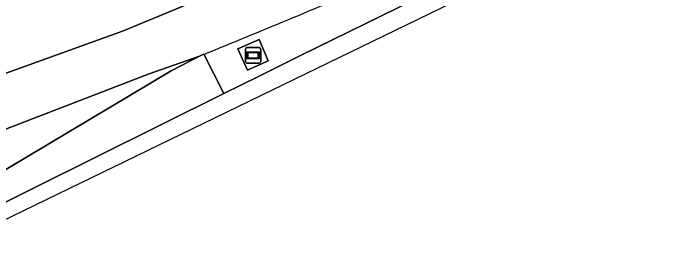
# Model space of a CAD drawing. Extents: x 159279 to 160377, y 384531 to 385888.
# Drawn here: x 160044.34 to 160086.51, y 384597.13 to 384613.25 of the extents above; entities that cross this region are included whole.
import ezdxf

# ---------------------------------------------------------------- set-up
doc = ezdxf.new("R2010")
doc.units = 0
for name, color, linetype in [('IMGEO_Berm_groen', 7, 'Continuous'), ('IMGEO_Reclamebord', 7, 'Continuous'), ('IMGEO_Rijbaan_regionaal_gesloten', 7, 'Continuous'), ('IMGEO_Terreindeel_open', 7, 'Continuous'), ('IMGEO_Verkeerseiland_gesloten', 7, 'Continuous')]:
    doc.layers.add(name, color=color, linetype=linetype)

msp = doc.modelspace()

# ---------------------------------------------------------------- linework, layer by layer
at = {"layer": 'IMGEO_Berm_groen'}
msp.add_lwpolyline([(160056.663, 384610.587), (160057.944, 384608.051), (160060.23, 384609.186), (160062.951, 384610.53), (160091.931, 384624.72)], dxfattribs=at)
msp.add_lwpolyline([(160060.818, 384610.169), (160059.476, 384609.562), (160058.856, 384610.947), (160060.238, 384611.535)], close=True, dxfattribs=at)
msp.add_arc((159772.486, 385310.041), 754.979, 292.111097, 293.002564, dxfattribs=at)
at = {"layer": 'IMGEO_Reclamebord'}
for p, q in [((160059.346, 384610.118), (160059.346, 384610.918)), ((160059.346, 384610.918), (160059.346, 384610.118)), ((160059.446, 384611.018), (160060.236, 384611.018)), ((160060.236, 384611.018), (160059.446, 384611.018)), ((160060.336, 384610.918), (160060.336, 384610.118)), ((160060.336, 384610.118), (160060.336, 384610.918)), ((160060.236, 384610.018), (160059.446, 384610.018)), ((160059.446, 384610.018), (160060.236, 384610.018))]:
    msp.add_line(p, q, dxfattribs=at)
for points in [[(160059.447, 384610.75), (160060.235, 384610.75), (160060.235, 384610.286), (160059.447, 384610.286), (160059.447, 384610.75)], [(160059.512, 384610.685), (160059.512, 384610.351), (160060.17, 384610.351), (160060.17, 384610.685), (160059.512, 384610.685)]]:
    msp.add_lwpolyline(points, dxfattribs=at)
for centre, start, end in [((160059.446, 384610.918), 90, 180), ((160059.446, 384610.918), 90, 180), ((160060.236, 384610.918), 0, 90), ((160060.236, 384610.918), 360, 90), ((160059.446, 384610.118), 180, 270), ((160059.446, 384610.118), 180, 270), ((160060.236, 384610.118), 270, 0), ((160060.236, 384610.118), 270, 0)]:
    msp.add_arc(centre, 0.1, start, end, dxfattribs=at)
at = {"layer": 'IMGEO_Rijbaan_regionaal_gesloten'}
for points in [[(160004.765, 384599.696), (160006.675, 384596.052), (160012.896, 384598.112), (160030.199, 384604.442), (160051.41, 384612.075), (160070.258, 384619.89), (160105.075, 384635.724), (160136.86, 384650.709), (160173.534, 384667.91), (160180.357, 384670.981), (160187.384, 384674.159), (160193.16, 384677.338), (160199.61, 384681.383), (160210.295, 384687.933), (160217.514, 384692.075), (160225.023, 384696.313), (160232.339, 384700.069), (160235.287, 384701.39)], [(160237.05, 384698.663), (160235.287, 384701.39), (160232.339, 384700.069), (160225.023, 384696.313), (160217.514, 384692.075), (160210.295, 384687.933), (160199.61, 384681.383), (160193.16, 384677.338), (160187.384, 384674.159), (160180.357, 384670.981), (160173.534, 384667.91), (160136.86, 384650.709), (160105.075, 384635.724), (160070.258, 384619.89), (160051.41, 384612.075), (160030.199, 384604.442), (160012.896, 384598.112), (160006.675, 384596.052), (160008.231, 384593.084), (160019.249, 384596.869), (160034.191, 384602.153), (160041.824, 384604.993), (160053.124, 384609.319), (160056.37, 384610.468)], [(160042.522, 384602.365), (160054.546, 384609.532), (160056.37, 384610.468), (160053.124, 384609.319), (160041.824, 384604.993), (160034.191, 384602.153), (160019.249, 384596.869), (160008.231, 384593.084), (160009.65, 384590.376), (160017.314, 384592.957), (160037.987, 384600.23)], [(160056.37, 384610.468), (160056.517, 384610.527), (160056.663, 384610.587)]]:
    msp.add_lwpolyline(points, dxfattribs=at)
msp.add_lwpolyline([(160012.31, 384584.658), (160076.31, 384615.692), (160154.496, 384653.604), (160159.447, 384655.879), (160240.473, 384693.105), (160239.738, 384694.27), (160205.42, 384678.283), (160186.974, 384669.525), (160175.34, 384664.07), (160111.783, 384634.269), (160102.714, 384629.928), (160091.931, 384624.72), (160062.951, 384610.53), (160060.23, 384609.186), (160057.944, 384608.051), (160020.879, 384589.652), (160012.021, 384585.263)], close=True, dxfattribs=at)
msp.add_arc((159772.486, 385310.041), 754.979, 292.111097, 293.002564, dxfattribs=at)
at = {"layer": 'IMGEO_Terreindeel_open'}
msp.add_lwpolyline([(160059.476, 384609.562), (160060.818, 384610.169), (160060.238, 384611.535), (160058.856, 384610.947)], close=True, dxfattribs=at)
at = {"layer": 'IMGEO_Verkeerseiland_gesloten'}
for points in [[(160012.021, 384585.263), (160020.879, 384589.652), (160057.944, 384608.051), (160056.663, 384610.587)], [(160056.663, 384610.587), (160056.517, 384610.527), (160056.37, 384610.468), (160054.546, 384609.532), (160042.522, 384602.365)]]:
    msp.add_lwpolyline(points, dxfattribs=at)

doc.saveas('drawing.dxf')
